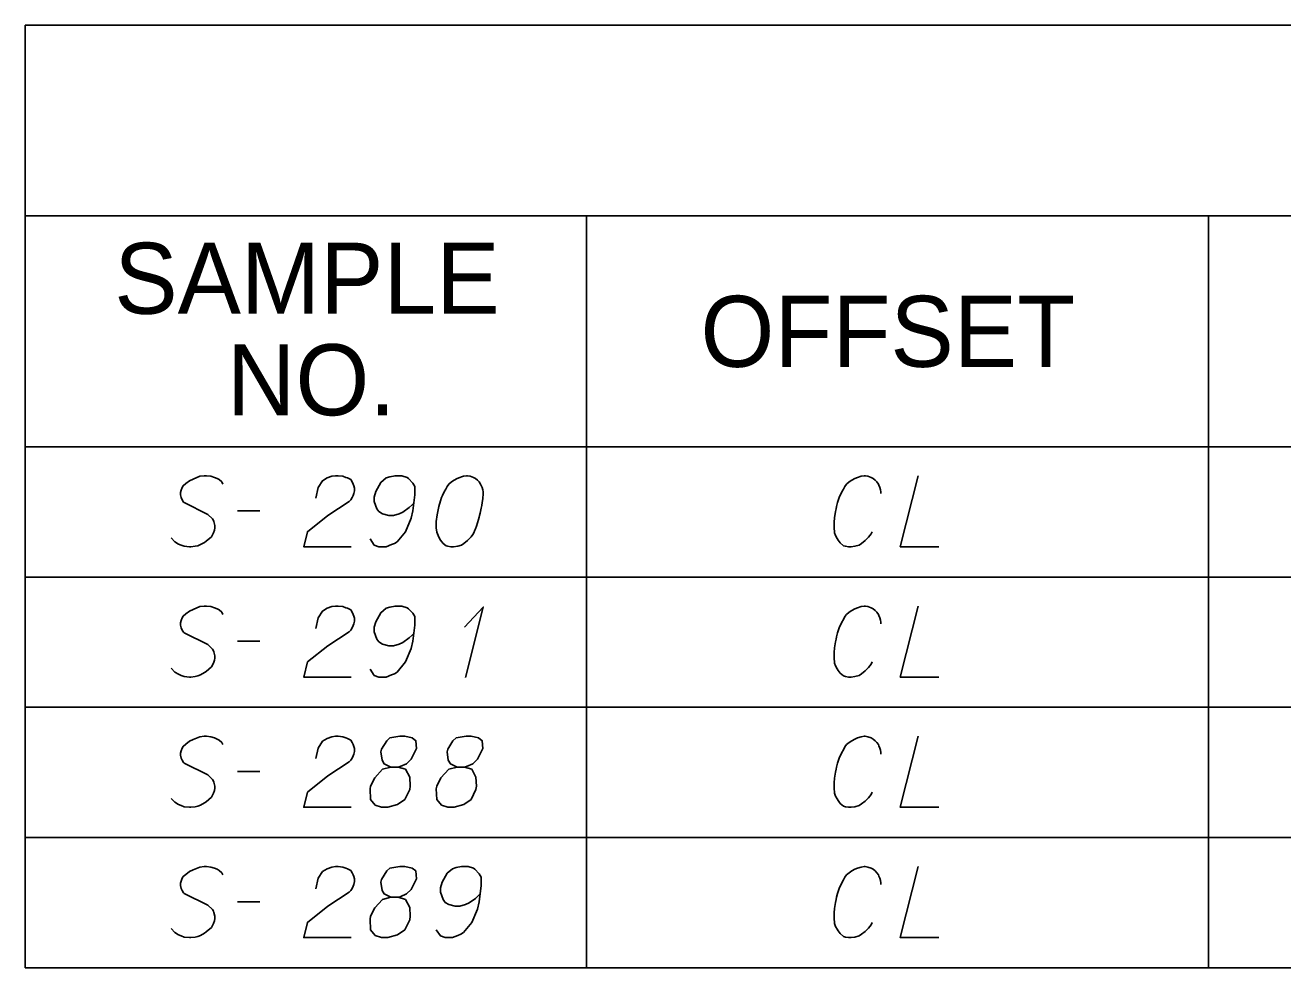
# Model space of a CAD drawing. Extents: x 2074207 to 2076812, y 516372 to 523312.
# Drawn here: x 2076260.6 to 2076345.6, y 516953.6 to 517017.2 of the extents above; entities that cross this region are included whole.
import ezdxf

# ---------------------------------------------------------------- set-up
doc = ezdxf.new("R2010")
doc.units = 0
for name, color, linetype in [('Prop DirtTable_ Soil Test Results - Outline (Major)', 7, 'Continuous'), ('Prop DirtTable_ Soil Test Results - Outline (Minor)', 7, 'Continuous'), ('Prop DirtTable_ Soil Test Results - Tx (Header - Small)', 7, 'Continuous'), ('Prop DirtTable_ Soil Test Results - Tx (Sample Data)', 7, 'Continuous')]:
    doc.layers.add(name, color=color, linetype=linetype)

msp = doc.modelspace()

# ---------------------------------------------------------------- linework, layer by layer
at = {"layer": 'Prop DirtTable_ Soil Test Results - Outline (Major)'}
for p, q in [((2076260.609, 517017.246), (2076260.609, 516988.761)), ((2076260.609, 517017.246), (2076811.903, 517017.246)), ((2076260.609, 516988.761), (2076260.609, 516979.961)), ((2076260.609, 516988.761), (2076811.903, 516988.761)), ((2076260.609, 516988.761), (2076811.903, 516988.761)), ((2076260.609, 516979.961), (2076260.609, 516971.161)), ((2076260.609, 516971.161), (2076260.609, 516962.361)), ((2076260.609, 516962.361), (2076260.609, 516953.561)), ((2076260.609, 516953.561), (2076811.903, 516953.561))]:
    msp.add_line(p, q, dxfattribs=at)
at = {"layer": 'Prop DirtTable_ Soil Test Results - Outline (Minor)'}
for p, q in [((2076260.609, 517004.361), (2076811.903, 517004.361)), ((2076298.545, 517004.361), (2076298.545, 516979.961)), ((2076340.594, 517004.361), (2076340.594, 516979.961)), ((2076260.609, 516979.961), (2076811.903, 516979.961)), ((2076260.609, 516979.961), (2076811.903, 516979.961)), ((2076298.546, 516979.961), (2076298.546, 516971.161)), ((2076340.594, 516979.961), (2076340.594, 516971.161)), ((2076260.609, 516971.161), (2076811.903, 516971.161)), ((2076260.609, 516971.161), (2076811.903, 516971.161)), ((2076298.546, 516971.161), (2076298.546, 516962.361)), ((2076340.594, 516971.161), (2076340.594, 516962.361)), ((2076260.609, 516962.361), (2076811.903, 516962.361)), ((2076260.609, 516962.361), (2076811.903, 516962.361)), ((2076298.546, 516962.361), (2076298.546, 516953.561)), ((2076340.594, 516962.361), (2076340.594, 516953.561)), ((2076260.609, 516953.561), (2076811.903, 516953.561))]:
    msp.add_line(p, q, dxfattribs=at)
at = {"layer": 'Prop DirtTable_ Soil Test Results - Tx (Sample Data)'}
for points in [[(2076273.968, 516986.238), (2076273.897, 516986.389), (2076273.721, 516986.541), (2076273.58, 516986.616), (2076273.403, 516986.692), (2076273.157, 516986.767), (2076272.874, 516986.805), (2076272.698, 516986.805), (2076272.416, 516986.767), (2076271.957, 516986.578), (2076271.71, 516986.465), (2076271.463, 516986.276), (2076271.287, 516986.125), (2076271.216, 516986.011), (2076271.146, 516985.822), (2076271.111, 516985.671), (2076271.111, 516985.52), (2076271.146, 516985.331), (2076271.216, 516985.18), (2076271.322, 516985.029), (2076271.358, 516984.991), (2076272.945, 516984.197), (2076273.262, 516983.895), (2076273.333, 516983.782), (2076273.368, 516983.706), (2076273.439, 516983.441), (2076273.439, 516983.29), (2076273.403, 516983.139), (2076273.333, 516982.95), (2076273.192, 516982.685), (2076272.839, 516982.383), (2076272.733, 516982.307), (2076272.451, 516982.156), (2076272.275, 516982.081), (2076272.098, 516982.043), (2076271.816, 516982.005), (2076271.71, 516982.005), (2076271.358, 516982.043), (2076271.146, 516982.119), (2076270.969, 516982.194), (2076270.723, 516982.345), (2076270.476, 516982.61)], [(2076280.247, 516985.293), (2076280.423, 516986.011), (2076280.706, 516986.465), (2076281.023, 516986.654), (2076281.34, 516986.767), (2076281.587, 516986.805), (2076281.764, 516986.805), (2076282.081, 516986.767), (2076282.293, 516986.692), (2076282.399, 516986.654), (2076282.61, 516986.541), (2076282.716, 516986.389), (2076282.787, 516986.238), (2076282.822, 516986.125), (2076282.857, 516985.974), (2076282.857, 516985.785), (2076282.822, 516985.596), (2076282.787, 516985.482), (2076282.716, 516985.331), (2076282.61, 516985.18), (2076282.505, 516985.067), (2076281.058, 516984.122), (2076279.683, 516983.026), (2076279.436, 516982.005), (2076282.646, 516982.005)], [(2076283.916, 516982.534), (2076284.198, 516982.119), (2076284.515, 516982.005), (2076285.009, 516982.005), (2076285.362, 516982.156), (2076285.574, 516982.232), (2076285.75, 516982.345), (2076286.314, 516983.026), (2076286.702, 516983.933), (2076286.808, 516984.424), (2076286.949, 516985.52), (2076286.949, 516986.087), (2076286.808, 516986.314), (2076286.526, 516986.616), (2076286.42, 516986.692), (2076286.067, 516986.805), (2076285.609, 516986.805), (2076285.256, 516986.73), (2076285.009, 516986.654), (2076284.656, 516986.352), (2076284.304, 516985.747), (2076284.198, 516985.369), (2076284.198, 516985.067), (2076284.374, 516984.575), (2076284.515, 516984.386), (2076284.762, 516984.235), (2076285.186, 516984.122), (2076285.503, 516984.122), (2076285.891, 516984.235), (2076286.138, 516984.348), (2076286.561, 516984.651), (2076286.773, 516984.84), (2076286.879, 516984.953)], [(2076290.512, 516986.805), (2076290.442, 516986.805), (2076290.23, 516986.767), (2076290.089, 516986.73), (2076289.983, 516986.692), (2076289.807, 516986.616), (2076289.595, 516986.503), (2076289.419, 516986.389), (2076289.242, 516986.238), (2076289.136, 516986.087), (2076289.031, 516985.898), (2076288.925, 516985.709), (2076288.819, 516985.482), (2076288.748, 516985.331), (2076288.678, 516985.104), (2076288.572, 516984.726), (2076288.466, 516984.159), (2076288.396, 516983.706), (2076288.396, 516983.29), (2076288.431, 516982.988), (2076288.572, 516982.648), (2076288.678, 516982.459), (2076288.854, 516982.232), (2076289.066, 516982.081), (2076289.172, 516982.043), (2076289.383, 516982.005), (2076289.56, 516982.005), (2076289.842, 516982.043), (2076290.089, 516982.119), (2076290.265, 516982.232), (2076290.512, 516982.421), (2076290.618, 516982.534), (2076290.759, 516982.685), (2076290.865, 516982.837), (2076290.935, 516982.95), (2076291.006, 516983.139), (2076291.041, 516983.215), (2076291.112, 516983.404), (2076291.182, 516983.63), (2076291.253, 516983.857), (2076291.288, 516984.008), (2076291.323, 516984.122), (2076291.359, 516984.273), (2076291.429, 516984.613), (2076291.465, 516984.802), (2076291.5, 516984.991), (2076291.535, 516985.256), (2076291.57, 516985.596), (2076291.57, 516985.709), (2076291.535, 516985.86), (2076291.5, 516986.011), (2076291.394, 516986.238), (2076291.288, 516986.389), (2076291.182, 516986.503), (2076291.041, 516986.616), (2076290.9, 516986.692), (2076290.794, 516986.73), (2076290.689, 516986.767), (2076290.512, 516986.805)], [(2076318.45, 516985.596), (2076318.45, 516985.709), (2076318.415, 516985.86), (2076318.38, 516986.011), (2076318.309, 516986.163), (2076318.274, 516986.238), (2076318.168, 516986.389), (2076318.062, 516986.503), (2076317.921, 516986.616), (2076317.78, 516986.692), (2076317.569, 516986.767), (2076317.392, 516986.805), (2076317.322, 516986.805), (2076317.11, 516986.767), (2076316.863, 516986.692), (2076316.687, 516986.616), (2076316.475, 516986.503), (2076316.299, 516986.389), (2076316.122, 516986.238), (2076316.016, 516986.087), (2076315.911, 516985.898), (2076315.805, 516985.709), (2076315.628, 516985.331), (2076315.523, 516984.991), (2076315.452, 516984.726), (2076315.417, 516984.575), (2076315.381, 516984.386), (2076315.311, 516983.97), (2076315.276, 516983.668), (2076315.276, 516983.328), (2076315.311, 516982.95), (2076315.381, 516982.761), (2076315.487, 516982.572), (2076315.558, 516982.459), (2076315.699, 516982.27), (2076315.911, 516982.081), (2076316.052, 516982.043), (2076316.263, 516982.005), (2076316.404, 516982.005), (2076316.44, 516982.005), (2076316.687, 516982.043), (2076316.969, 516982.119), (2076317.145, 516982.232), (2076317.392, 516982.421), (2076317.604, 516982.648), (2076317.78, 516982.874), (2076317.851, 516983.026)], [(2076320.955, 516986.805), (2076319.756, 516982.005), (2076322.366, 516982.005)], [(2076274.956, 516984.424), (2076276.472, 516984.424)], [(2076273.968, 516977.438), (2076273.897, 516977.589), (2076273.721, 516977.741), (2076273.58, 516977.816), (2076273.403, 516977.892), (2076273.157, 516977.967), (2076272.874, 516978.005), (2076272.698, 516978.005), (2076272.416, 516977.967), (2076271.957, 516977.778), (2076271.71, 516977.665), (2076271.463, 516977.476), (2076271.287, 516977.325), (2076271.216, 516977.211), (2076271.146, 516977.022), (2076271.111, 516976.871), (2076271.111, 516976.72), (2076271.146, 516976.531), (2076271.216, 516976.38), (2076271.322, 516976.229), (2076271.358, 516976.191), (2076272.945, 516975.397), (2076273.262, 516975.095), (2076273.333, 516974.982), (2076273.368, 516974.906), (2076273.439, 516974.641), (2076273.439, 516974.49), (2076273.403, 516974.339), (2076273.333, 516974.15), (2076273.192, 516973.885), (2076272.839, 516973.583), (2076272.733, 516973.507), (2076272.451, 516973.356), (2076272.275, 516973.281), (2076272.098, 516973.243), (2076271.816, 516973.205), (2076271.71, 516973.205), (2076271.358, 516973.243), (2076271.146, 516973.319), (2076270.969, 516973.394), (2076270.723, 516973.545), (2076270.476, 516973.81)], [(2076280.247, 516976.493), (2076280.423, 516977.211), (2076280.706, 516977.665), (2076281.023, 516977.854), (2076281.34, 516977.967), (2076281.587, 516978.005), (2076281.764, 516978.005), (2076282.081, 516977.967), (2076282.293, 516977.892), (2076282.399, 516977.854), (2076282.61, 516977.741), (2076282.716, 516977.589), (2076282.787, 516977.438), (2076282.822, 516977.325), (2076282.857, 516977.174), (2076282.857, 516976.985), (2076282.822, 516976.796), (2076282.787, 516976.682), (2076282.716, 516976.531), (2076282.61, 516976.38), (2076282.505, 516976.267), (2076281.058, 516975.322), (2076279.683, 516974.226), (2076279.436, 516973.205), (2076282.646, 516973.205)], [(2076283.916, 516973.734), (2076284.198, 516973.319), (2076284.515, 516973.205), (2076285.009, 516973.205), (2076285.362, 516973.356), (2076285.574, 516973.432), (2076285.75, 516973.545), (2076286.314, 516974.226), (2076286.702, 516975.133), (2076286.808, 516975.624), (2076286.949, 516976.72), (2076286.949, 516977.287), (2076286.808, 516977.514), (2076286.526, 516977.816), (2076286.42, 516977.892), (2076286.067, 516978.005), (2076285.609, 516978.005), (2076285.256, 516977.93), (2076285.009, 516977.854), (2076284.656, 516977.552), (2076284.304, 516976.947), (2076284.198, 516976.569), (2076284.198, 516976.267), (2076284.374, 516975.775), (2076284.515, 516975.586), (2076284.762, 516975.435), (2076285.186, 516975.322), (2076285.503, 516975.322), (2076285.891, 516975.435), (2076286.138, 516975.548), (2076286.561, 516975.851), (2076286.773, 516976.04), (2076286.879, 516976.153)], [(2076290.3, 516976.569), (2076291.57, 516977.93), (2076290.371, 516973.167)], [(2076318.45, 516976.796), (2076318.45, 516976.909), (2076318.415, 516977.06), (2076318.38, 516977.211), (2076318.309, 516977.363), (2076318.274, 516977.438), (2076318.168, 516977.589), (2076318.062, 516977.703), (2076317.921, 516977.816), (2076317.78, 516977.892), (2076317.569, 516977.967), (2076317.392, 516978.005), (2076317.322, 516978.005), (2076317.11, 516977.967), (2076316.863, 516977.892), (2076316.687, 516977.816), (2076316.475, 516977.703), (2076316.299, 516977.589), (2076316.122, 516977.438), (2076316.016, 516977.287), (2076315.911, 516977.098), (2076315.805, 516976.909), (2076315.628, 516976.531), (2076315.523, 516976.191), (2076315.452, 516975.926), (2076315.417, 516975.775), (2076315.381, 516975.586), (2076315.311, 516975.17), (2076315.276, 516974.868), (2076315.276, 516974.528), (2076315.311, 516974.15), (2076315.381, 516973.961), (2076315.487, 516973.772), (2076315.558, 516973.659), (2076315.699, 516973.47), (2076315.911, 516973.281), (2076316.052, 516973.243), (2076316.263, 516973.205), (2076316.404, 516973.205), (2076316.44, 516973.205), (2076316.687, 516973.243), (2076316.969, 516973.319), (2076317.145, 516973.432), (2076317.392, 516973.621), (2076317.604, 516973.848), (2076317.78, 516974.074), (2076317.851, 516974.226)], [(2076320.955, 516978.005), (2076319.756, 516973.205), (2076322.366, 516973.205)], [(2076274.956, 516975.624), (2076276.472, 516975.624)], [(2076273.968, 516968.638), (2076273.897, 516968.789), (2076273.721, 516968.941), (2076273.58, 516969.016), (2076273.403, 516969.092), (2076273.157, 516969.167), (2076272.874, 516969.205), (2076272.698, 516969.205), (2076272.416, 516969.167), (2076271.957, 516968.978), (2076271.71, 516968.865), (2076271.463, 516968.676), (2076271.287, 516968.525), (2076271.216, 516968.411), (2076271.146, 516968.222), (2076271.111, 516968.071), (2076271.111, 516967.92), (2076271.146, 516967.731), (2076271.216, 516967.58), (2076271.322, 516967.429), (2076271.358, 516967.391), (2076272.945, 516966.597), (2076273.262, 516966.295), (2076273.333, 516966.182), (2076273.368, 516966.106), (2076273.439, 516965.841), (2076273.439, 516965.69), (2076273.403, 516965.539), (2076273.333, 516965.35), (2076273.192, 516965.085), (2076272.839, 516964.783), (2076272.733, 516964.707), (2076272.451, 516964.556), (2076272.275, 516964.481), (2076272.098, 516964.443), (2076271.816, 516964.405), (2076271.71, 516964.405), (2076271.358, 516964.443), (2076271.146, 516964.519), (2076270.969, 516964.594), (2076270.723, 516964.745), (2076270.476, 516965.01)], [(2076280.247, 516967.693), (2076280.423, 516968.411), (2076280.706, 516968.865), (2076281.023, 516969.054), (2076281.34, 516969.167), (2076281.587, 516969.205), (2076281.764, 516969.205), (2076282.081, 516969.167), (2076282.293, 516969.092), (2076282.399, 516969.054), (2076282.61, 516968.941), (2076282.716, 516968.789), (2076282.787, 516968.638), (2076282.822, 516968.525), (2076282.857, 516968.374), (2076282.857, 516968.185), (2076282.822, 516967.996), (2076282.787, 516967.882), (2076282.716, 516967.731), (2076282.61, 516967.58), (2076282.505, 516967.467), (2076281.058, 516966.522), (2076279.683, 516965.426), (2076279.436, 516964.405), (2076282.646, 516964.405)], [(2076285.327, 516967.126), (2076285.82, 516967.126), (2076285.962, 516967.164), (2076286.385, 516967.353), (2076286.702, 516967.656), (2076287.055, 516968.374), (2076287.02, 516968.903), (2076286.773, 516969.092), (2076286.279, 516969.205), (2076285.926, 516969.205), (2076285.256, 516969.092), (2076285.044, 516968.903), (2076284.692, 516968.336), (2076284.656, 516968.147), (2076284.727, 516967.58), (2076284.868, 516967.353), (2076285.327, 516967.126), (2076284.762, 516966.975), (2076284.233, 516966.408), (2076283.951, 516965.841), (2076283.916, 516965.652), (2076283.951, 516964.934), (2076284.268, 516964.556), (2076284.692, 516964.405), (2076285.115, 516964.405), (2076285.785, 516964.594), (2076286.279, 516964.934), (2076286.597, 516965.615), (2076286.632, 516965.841), (2076286.597, 516966.446), (2076286.314, 516966.975), (2076285.82, 516967.126)], [(2076289.807, 516967.126), (2076290.3, 516967.126), (2076290.442, 516967.164), (2076290.865, 516967.353), (2076291.182, 516967.656), (2076291.535, 516968.374), (2076291.5, 516968.903), (2076291.253, 516969.092), (2076290.759, 516969.205), (2076290.406, 516969.205), (2076289.736, 516969.092), (2076289.524, 516968.903), (2076289.172, 516968.336), (2076289.136, 516968.147), (2076289.207, 516967.58), (2076289.348, 516967.353), (2076289.807, 516967.126), (2076289.242, 516966.975), (2076288.713, 516966.408), (2076288.431, 516965.841), (2076288.396, 516965.652), (2076288.431, 516964.934), (2076288.748, 516964.556), (2076289.172, 516964.405), (2076289.595, 516964.405), (2076290.265, 516964.594), (2076290.759, 516964.934), (2076291.077, 516965.615), (2076291.112, 516965.841), (2076291.077, 516966.446), (2076290.794, 516966.975), (2076290.3, 516967.126)], [(2076318.45, 516967.996), (2076318.45, 516968.109), (2076318.415, 516968.26), (2076318.38, 516968.411), (2076318.309, 516968.563), (2076318.274, 516968.638), (2076318.168, 516968.789), (2076318.062, 516968.903), (2076317.921, 516969.016), (2076317.78, 516969.092), (2076317.569, 516969.167), (2076317.392, 516969.205), (2076317.322, 516969.205), (2076317.11, 516969.167), (2076316.863, 516969.092), (2076316.687, 516969.016), (2076316.475, 516968.903), (2076316.299, 516968.789), (2076316.122, 516968.638), (2076316.016, 516968.487), (2076315.911, 516968.298), (2076315.805, 516968.109), (2076315.628, 516967.731), (2076315.523, 516967.391), (2076315.452, 516967.126), (2076315.417, 516966.975), (2076315.381, 516966.786), (2076315.311, 516966.37), (2076315.276, 516966.068), (2076315.276, 516965.728), (2076315.311, 516965.35), (2076315.381, 516965.161), (2076315.487, 516964.972), (2076315.558, 516964.859), (2076315.699, 516964.67), (2076315.911, 516964.481), (2076316.052, 516964.443), (2076316.263, 516964.405), (2076316.404, 516964.405), (2076316.44, 516964.405), (2076316.687, 516964.443), (2076316.969, 516964.519), (2076317.145, 516964.632), (2076317.392, 516964.821), (2076317.604, 516965.048), (2076317.78, 516965.274), (2076317.851, 516965.426)], [(2076320.955, 516969.205), (2076319.756, 516964.405), (2076322.366, 516964.405)], [(2076274.956, 516966.824), (2076276.472, 516966.824)], [(2076273.968, 516959.838), (2076273.897, 516959.989), (2076273.721, 516960.141), (2076273.58, 516960.216), (2076273.403, 516960.292), (2076273.157, 516960.367), (2076272.874, 516960.405), (2076272.698, 516960.405), (2076272.416, 516960.367), (2076271.957, 516960.178), (2076271.71, 516960.065), (2076271.463, 516959.876), (2076271.287, 516959.725), (2076271.216, 516959.611), (2076271.146, 516959.422), (2076271.111, 516959.271), (2076271.111, 516959.12), (2076271.146, 516958.931), (2076271.216, 516958.78), (2076271.322, 516958.629), (2076271.358, 516958.591), (2076272.945, 516957.797), (2076273.262, 516957.495), (2076273.333, 516957.382), (2076273.368, 516957.306), (2076273.439, 516957.041), (2076273.439, 516956.89), (2076273.403, 516956.739), (2076273.333, 516956.55), (2076273.192, 516956.285), (2076272.839, 516955.983), (2076272.733, 516955.907), (2076272.451, 516955.756), (2076272.275, 516955.681), (2076272.098, 516955.643), (2076271.816, 516955.605), (2076271.71, 516955.605), (2076271.358, 516955.643), (2076271.146, 516955.719), (2076270.969, 516955.794), (2076270.723, 516955.945), (2076270.476, 516956.21)], [(2076280.247, 516958.893), (2076280.423, 516959.611), (2076280.706, 516960.065), (2076281.023, 516960.254), (2076281.34, 516960.367), (2076281.587, 516960.405), (2076281.764, 516960.405), (2076282.081, 516960.367), (2076282.293, 516960.292), (2076282.399, 516960.254), (2076282.61, 516960.141), (2076282.716, 516959.989), (2076282.787, 516959.838), (2076282.822, 516959.725), (2076282.857, 516959.574), (2076282.857, 516959.385), (2076282.822, 516959.196), (2076282.787, 516959.082), (2076282.716, 516958.931), (2076282.61, 516958.78), (2076282.505, 516958.667), (2076281.058, 516957.722), (2076279.683, 516956.626), (2076279.436, 516955.605), (2076282.646, 516955.605)], [(2076285.327, 516958.326), (2076285.82, 516958.326), (2076285.962, 516958.364), (2076286.385, 516958.553), (2076286.702, 516958.856), (2076287.055, 516959.574), (2076287.02, 516960.103), (2076286.773, 516960.292), (2076286.279, 516960.405), (2076285.926, 516960.405), (2076285.256, 516960.292), (2076285.044, 516960.103), (2076284.692, 516959.536), (2076284.656, 516959.347), (2076284.727, 516958.78), (2076284.868, 516958.553), (2076285.327, 516958.326), (2076284.762, 516958.175), (2076284.233, 516957.608), (2076283.951, 516957.041), (2076283.916, 516956.852), (2076283.951, 516956.134), (2076284.268, 516955.756), (2076284.692, 516955.605), (2076285.115, 516955.605), (2076285.785, 516955.794), (2076286.279, 516956.134), (2076286.597, 516956.815), (2076286.632, 516957.041), (2076286.597, 516957.646), (2076286.314, 516958.175), (2076285.82, 516958.326)], [(2076288.396, 516956.134), (2076288.678, 516955.719), (2076288.995, 516955.605), (2076289.489, 516955.605), (2076289.842, 516955.756), (2076290.054, 516955.832), (2076290.23, 516955.945), (2076290.794, 516956.626), (2076291.182, 516957.533), (2076291.288, 516958.024), (2076291.429, 516959.12), (2076291.429, 516959.687), (2076291.288, 516959.914), (2076291.006, 516960.216), (2076290.9, 516960.292), (2076290.547, 516960.405), (2076290.089, 516960.405), (2076289.736, 516960.33), (2076289.489, 516960.254), (2076289.136, 516959.952), (2076288.784, 516959.347), (2076288.678, 516958.969), (2076288.678, 516958.667), (2076288.854, 516958.175), (2076288.995, 516957.986), (2076289.242, 516957.835), (2076289.666, 516957.722), (2076289.983, 516957.722), (2076290.371, 516957.835), (2076290.618, 516957.948), (2076291.041, 516958.251), (2076291.253, 516958.44), (2076291.359, 516958.553)], [(2076318.45, 516959.196), (2076318.45, 516959.309), (2076318.415, 516959.46), (2076318.38, 516959.611), (2076318.309, 516959.763), (2076318.274, 516959.838), (2076318.168, 516959.989), (2076318.062, 516960.103), (2076317.921, 516960.216), (2076317.78, 516960.292), (2076317.569, 516960.367), (2076317.392, 516960.405), (2076317.322, 516960.405), (2076317.11, 516960.367), (2076316.863, 516960.292), (2076316.687, 516960.216), (2076316.475, 516960.103), (2076316.299, 516959.989), (2076316.122, 516959.838), (2076316.016, 516959.687), (2076315.911, 516959.498), (2076315.805, 516959.309), (2076315.628, 516958.931), (2076315.523, 516958.591), (2076315.452, 516958.326), (2076315.417, 516958.175), (2076315.381, 516957.986), (2076315.311, 516957.57), (2076315.276, 516957.268), (2076315.276, 516956.928), (2076315.311, 516956.55), (2076315.381, 516956.361), (2076315.487, 516956.172), (2076315.558, 516956.059), (2076315.699, 516955.87), (2076315.911, 516955.681), (2076316.052, 516955.643), (2076316.263, 516955.605), (2076316.404, 516955.605), (2076316.44, 516955.605), (2076316.687, 516955.643), (2076316.969, 516955.719), (2076317.145, 516955.832), (2076317.392, 516956.021), (2076317.604, 516956.248), (2076317.78, 516956.474), (2076317.851, 516956.626)], [(2076320.955, 516960.405), (2076319.756, 516955.605), (2076322.366, 516955.605)], [(2076274.956, 516958.024), (2076276.472, 516958.024)]]:
    msp.add_lwpolyline(points, dxfattribs=at)

# ---------------------------------------------------------------- texts
at = {"layer": 'Prop DirtTable_ Soil Test Results - Tx (Header - Small)'}
for s, p in [('SAMPLE', (2076266.632, 516997.747)), ('OFFSET', (2076306.254, 516994.161)), ('NO.', (2076274.244, 516990.89))]:
    msp.add_text(s, height=4.8, dxfattribs=at).set_placement(p)

doc.saveas('drawing.dxf')
